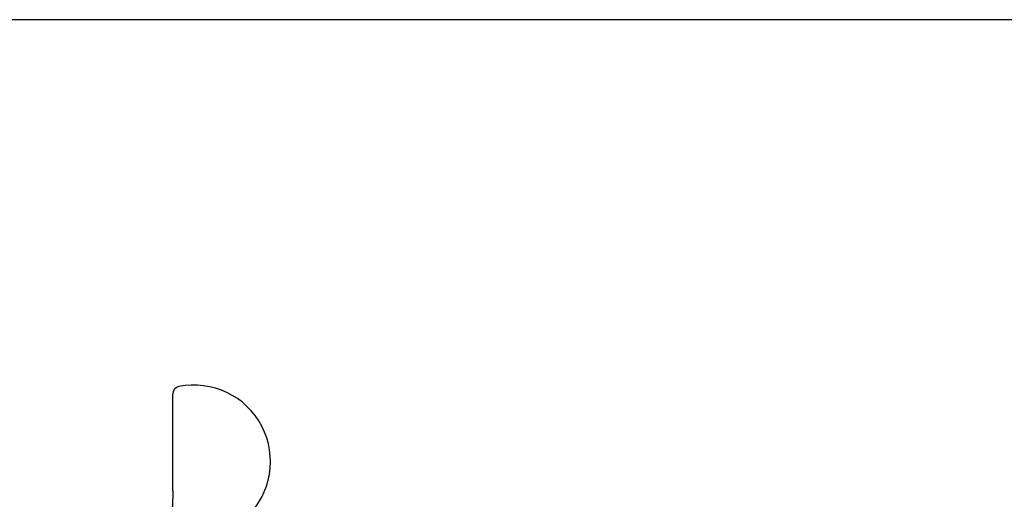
# Model space of a CAD drawing. Header units: inches. Extents: x 18 to 846, y -44 to 561.
# Tile 322 of 642: x 321.17 to 325.36, y 522.02 to 524.06. Entities that reach past the tile are written whole.
import ezdxf

# ---------------------------------------------------------------- set-up
doc = ezdxf.new("R2010")
doc.units = ezdxf.units.IN
doc.header["$LTSCALE"] = 24
doc.header["$MEASUREMENT"] = 0
doc.layers.add('Dimension (ANSI)', color=7, linetype='Continuous', lineweight=25)
doc.layers.add('Visible (ANSI)', color=7, linetype='Continuous', lineweight=30)
doc.styles.add('Note Text (ANSI)', font='tahoma.ttf')
doc.dimstyles.new('SB Fraction-16 (ANSI)', dxfattribs={"dimscale": 24, "dimtxt": 0.125, "dimasz": 0.098425, "dimexe": 0.125, "dimexo": 0.0625, "dimgap": 0.031496, "dimtad": 0, "dimtih": 1, "dimtoh": 1, "dimdec": 4, "dimrnd": 1e-08, "dimzin": 0, "dimdsep": 46, "dimlunit": 5, "dimtxsty": 'Note Text (ANSI)', "dimcen": 0.09, "dimdle": 0.393701, "dimclrd": 256, "dimclre": 256, "dimclrt": 256, "dimadec": 0, "dimazin": 3, "dimtfac": 0.96, "dimtofl": 0, "dimtmove": 0, "dimatfit": 3, "dimfxl": 1, "dimfrac": 2, "dimtolj": 1, "dimtzin": 12, "dimlwd": -1, "dimlwe": -1, "dimarcsym": 0})

# ---------------------------------------------------------------- blocks, each defined once
blk = doc.blocks.new('*D18')
at = {"layer": 'Defpoints', "color": 0, "transparency": 16777216}
for p in [(336.1784, 524.0563), (247.3595, 404.0563), (336.1784, 404.0563)]:
    blk.add_point(p, dxfattribs=at)
at = {"layer": 'Dimension (ANSI)', "transparency": 16777216}
for p, q in [((334.6784, 524.0563), (244.3595, 524.0563)), ((247.3595, 521.6941), (247.3595, 466.3747)), ((247.3595, 406.4185), (247.3595, 461.7379)), ((334.6784, 404.0563), (244.3595, 404.0563))]:
    blk.add_line(p, q, dxfattribs=at)
for points in [[(246.9658, 521.6941), (247.7532, 521.6941), (247.3595, 524.0563)], [(246.9658, 406.4185), (247.7532, 406.4185), (247.3595, 404.0563)]]:
    blk.add_solid(points, dxfattribs=at)
at = {"layer": 'Dimension (ANSI)', "transparency": 16777216, "insert": (244.292, 465.6188), "char_height": 3, "attachment_point": 1, "style": 'Note Text (ANSI)'}
blk.add_mtext('\\A1;120', dxfattribs=at)

msp = doc.modelspace()

# ---------------------------------------------------------------- linework, layer by layer
at = {"layer": 'Visible (ANSI)'}
for p, q in [((321.82439, 522.05568), (321.82439, 522.46714)), ((321.82439, 522.05568), (321.82439, 522.02077)), ((321.82439, 521.88876), (321.82439, 522.02077))]:
    msp.add_line(p, q, dxfattribs=at)
for centre, radius, start, end in [((321.85564, 522.46714), 0.03125, 101.53696, 180), ((321.91439, 522.17932), 0.325, 313.44984, 101.53696)]:
    msp.add_arc(centre, radius, start, end, dxfattribs=at)

# ---------------------------------------------------------------- dimensions: what is measured, and where the dimension line sits
at = {"layer": 'Dimension (ANSI)'}
dim = msp.add_linear_dim(base=(247.35953, 404.0563), p1=(336.17843, 524.0563), p2=(336.17843, 404.0563), angle=90, dimstyle='SB Fraction-16 (ANSI)', override={"dimgap": 0.031496, "dimdec": 4, "dimtol": 0, "dimlim": 0, "dimtp": 0, "dimtm": 0, "dimtdec": 2, "dimatfit": 1}, dxfattribs=at)
dim.commit()
dim.dimension.update_dxf_attribs({"geometry": '*D18', "text_midpoint": (247.35953, 464.0563), "dimtype": 160})

doc.saveas('drawing.dxf')
